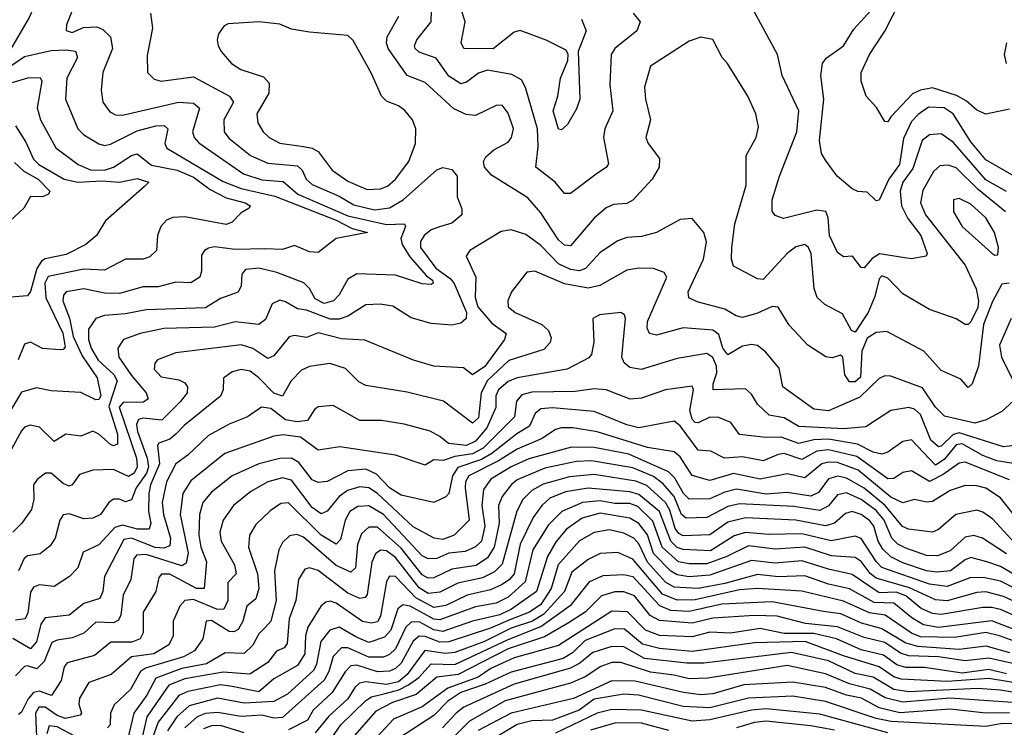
# Model space of a CAD drawing. Extents: x 1308313 to 1441400, y 959662 to 1036319.
# Tile 521 of 656: x 1393859 to 1397177, y 990337 to 992723. Entities that reach past the tile are written whole.
import ezdxf

# ---------------------------------------------------------------- set-up
doc = ezdxf.new("R2010")
doc.units = 0

msp = doc.modelspace()

# ---------------------------------------------------------------- linework, layer by layer
at = {"layer": '0CON10XD'}
for points in [[(1393855, 992960), (1393886, 992945), (1393905, 992865.8), (1393925.4, 992825), (1393924.6, 992805), (1393890.4, 992729.6), (1393828.1, 992621.9)], [(1394056.2, 992803.8), (1394016, 992705), (1394015, 992686.7), (1394035, 992679.3), (1394073.8, 992696.2), (1394118.5, 992698.5), (1394139.2, 992689.1), (1394164.6, 992664.6), (1394171.8, 992625), (1394138.4, 992545), (1394133.1, 992485), (1394138.8, 992445), (1394162.2, 992412.2), (1394181.9, 992401.9), (1394205, 992400.4), (1394394.3, 992444.3), (1394445, 992441.4), (1394464.2, 992424.2), (1394441.6, 992345), (1394446.5, 992325), (1394463, 992307), (1394612.8, 992202.8), (1394675, 992183.3), (1394747, 992177), (1394795.7, 992135), (1394965, 992061.8), (1395095, 992032.5), (1395155.8, 992035), (1395158.7, 992025), (1395143.7, 991985), (1395147.4, 991965), (1395173.5, 991923.5), (1395229.6, 991859.6), (1395249.5, 991845), (1395251.8, 991835), (1395245, 991830.3), (1395215, 991831.9), (1395125, 991861.6), (1394995, 991866.1), (1394965, 991847.9), (1394935.3, 991795), (1394916.7, 991775), (1394885, 991765.9), (1394855, 991781.2), (1394835, 991816.5), (1394816.1, 991836.1), (1394725, 991870), (1394665, 991884.7), (1394620, 991880), (1394607.3, 991865), (1394604.7, 991825), (1394595, 991803.6), (1394535, 991782.4), (1394485, 991751.5), (1394285, 991744.8), (1394215, 991730.7), (1394144.8, 991725.2), (1394115.2, 991714.8), (1394090.4, 991679.6), (1394090.2, 991645), (1394099.4, 991615), (1394123.5, 991575), (1394176.5, 991526.5), (1394187.7, 991505), (1394158.9, 991418.9), (1394188, 991325), (1394188.5, 991291.5), (1394175, 991286), (1394165, 991290.6), (1394125, 991325.7), (1394105, 991335.2), (1394065, 991318.7), (1394014.7, 991325.3), (1393975, 991300.4), (1393925, 991349.3), (1393894, 991356), (1393875, 991349.5), (1393865, 991337.1), (1393830.9, 991275)], [(1395926.9, 992745), (1395949.5, 992715), (1395938.5, 992685), (1395864.6, 992625), (1395852, 992605), (1395847.3, 992502.7), (1395857.6, 992415), (1395831.1, 992355), (1395826.3, 992325), (1395843.1, 992236.9), (1395835.8, 992224.2), (1395805.7, 992205), (1395715, 992136.5), (1395695, 992136.7), (1395663.1, 992175), (1395598.8, 992225), (1395605.9, 992295), (1395603.8, 992355), (1395564, 992494), (1395549.8, 992519.8), (1395517.5, 992537.5), (1395435, 992552.3), (1395405, 992542.1), (1395365, 992511.6), (1395345, 992506.7), (1395305, 992532.4), (1395262.8, 992592.8), (1395205, 992613.1), (1395192, 992625), (1395189.3, 992635), (1395196.8, 992655), (1395245.3, 992715), (1395248.3, 992795)], [(1397185, 992143.6), (1397115, 992183.1), (1397005, 992309.8), (1396965, 992338.4), (1396925, 992334.2), (1396900.7, 992315), (1396868.5, 992221.5), (1396834.8, 992175.2), (1396826.6, 992145), (1396830.8, 992095), (1396852.2, 992052.2), (1396895.7, 991995), (1396917.3, 991935), (1396913.8, 991925), (1396863.7, 991916.3), (1396757, 991933), (1396731.9, 991918.1), (1396705, 991886.4), (1396695, 991887.8), (1396665.4, 991925.4), (1396635, 991923.5), (1396615, 991937.5), (1396587.8, 991995), (1396583.8, 992055), (1396575.9, 992075.9), (1396545, 992080.2), (1396432.7, 992052.7), (1396405, 992062.9), (1396395, 992076.7), (1396395.3, 992115), (1396419.7, 992195), (1396477.6, 992345), (1396484.7, 992415), (1396428.9, 992535), (1396413.3, 992605), (1396321.2, 992775)], [(1397195, 992420.8), (1397115, 992404.4), (1397085, 992417.5), (1397048.6, 992448.6), (1397016.6, 992466.6), (1396935, 992492.6), (1396894.5, 992485.5), (1396867.6, 992472.4), (1396795.3, 992394.7), (1396785, 992378.8), (1396775, 992380), (1396746.1, 992426.1), (1396711.9, 992465), (1396695.4, 992515.4), (1396695.4, 992545), (1396723.2, 992605), (1396775, 992683.9), (1396826.7, 992785)], [(1394299.6, 992745), (1394305.8, 992694.2), (1394288, 992602)], [(1395752.3, 992725), (1395767.5, 992685), (1395741.1, 992615), (1395746.2, 992455), (1395735, 992422), (1395705, 992368.8), (1395685, 992351.2), (1395675, 992354), (1395656.2, 992415), (1395672.9, 992465), (1395681.9, 992525), (1395706.5, 992585), (1395707.5, 992605), (1395700.4, 992620.4), (1395633.3, 992653.3), (1395545, 992686.4), (1395525, 992680.5), (1395455, 992624), (1395355.6, 992625.6), (1395346.9, 992645), (1395359.7, 992715), (1395344.2, 992765)], [(1397276.6, 992156.6), (1397115, 992249.8), (1397065, 992310.4), (1397005.5, 992405), (1396975, 992425.5), (1396921.8, 992428.2), (1396886.6, 992403.4), (1396865, 992379), (1396837.7, 992322.3), (1396823.8, 992235), (1396787.9, 992185), (1396755, 992114), (1396745, 992112.5), (1396715, 992141.4), (1396683.4, 992143.4), (1396665, 992152), (1396614.2, 992195), (1396575, 992248.6), (1396561.4, 992271.4), (1396554, 992315), (1396569.3, 992455), (1396558.4, 992535), (1396564.7, 992575), (1396576.8, 992593.2), (1396635, 992634.6), (1396669.8, 992690.2), (1396726.9, 992753.1)], [(1395030.4, 992150.4), (1395075, 992152.7), (1395098, 992162), (1395125, 992184.7), (1395170.3, 992245), (1395192.7, 992305), (1395193.8, 992355), (1395182.9, 992385), (1395156.6, 992416.6), (1395135, 992432.7), (1395095, 992448.5), (1395078.5, 992465), (1395045, 992541.5), (1394982.2, 992652.2), (1394965, 992669.4), (1394835, 992680.4), (1394775, 992691.2), (1394735, 992708), (1394664.6, 992715.4), (1394561.1, 992708.9), (1394547.9, 992702.1), (1394528.8, 992675), (1394523.8, 992655), (1394527.5, 992635), (1394537.5, 992615), (1394572.9, 992575), (1394604.2, 992555), (1394680.2, 992530.2), (1394699.1, 992509.1), (1394698.9, 992475), (1394657.6, 992405), (1394661.1, 992375), (1394678.8, 992345), (1394700, 992325), (1394735, 992306.2), (1394815.2, 992294.8), (1394845, 992289.8), (1394865, 992278.8), (1394912, 992215), (1394965, 992178.5), (1395030.4, 992150.4)], [(1397181.2, 992075), (1397089.7, 992149.7), (1397015, 992223), (1396987.7, 992232.3), (1396960.2, 992229.8), (1396938.8, 992211.2), (1396902.8, 992147.2), (1396894.8, 992105), (1396911.9, 992065), (1397045.3, 991895.3), (1397082.7, 991815), (1397090.5, 991775), (1397087.8, 991752.2), (1397065, 991704.1), (1397055, 991695.4), (1397045, 991695.5), (1397015, 991714.6), (1396925, 991745.4), (1396835, 991798.7), (1396785, 991851.8), (1396765, 991859.7), (1396755, 991848.5), (1396740.7, 991789.3), (1396718.9, 991735), (1396675, 991669.1), (1396661.9, 991675), (1396631.5, 991731.5), (1396572.4, 991762.4), (1396546.3, 991786.3), (1396536.3, 991816.4), (1396526.8, 991935), (1396517.5, 991955), (1396505, 991964.4), (1396475, 991957.1), (1396445, 991934), (1396365, 991847.3), (1396345, 991849.5), (1396265, 991892), (1396257.9, 991915), (1396258.4, 991955), (1396269.6, 992035), (1396307.5, 992165), (1396307.7, 992265), (1396341.5, 992325), (1396348.6, 992361.4), (1396339.6, 992405), (1396312.7, 992465), (1396244.8, 992574.8), (1396226, 992595), (1396195, 992655.8), (1396155, 992664.2), (1396115, 992650.5), (1395985, 992565.6), (1395964.7, 992495), (1395967.5, 992455), (1395985.3, 992385), (1395969.4, 992325), (1395976.9, 992305), (1396015.5, 992255), (1396014.5, 992225), (1395990.4, 992185), (1395925, 992113.8), (1395905, 992102.8), (1395860.1, 992099.9), (1395835, 992088.9), (1395795, 992053.2), (1395715, 991960.7), (1395695, 991962.5), (1395675, 991980.8), (1395615, 992071.1), (1395571.9, 992121.9), (1395448.4, 992198.4), (1395425.5, 992225), (1395422.5, 992245), (1395429.5, 992260.5), (1395456.5, 992283.5), (1395505, 992309.4), (1395516.4, 992325), (1395523.1, 992355), (1395505, 992408), (1395485, 992434.2), (1395465, 992433.1), (1395395, 992399.6), (1395363.2, 992403.2), (1395321.7, 992421.7), (1395225, 992510.9), (1395164.8, 992534.8), (1395100.4, 992625), (1395094.8, 992645), (1395097.4, 992665), (1395136.4, 992735)], [(1397184.5, 992645), (1397176.5, 992605), (1397183.5, 992575)], [(1393825, 992565.3), (1393875, 992598.3), (1393965, 992618.4), (1394015, 992621.6), (1394046.9, 992616.9), (1394053.5, 992595), (1394018.1, 992525), (1394013.2, 992455), (1394055.2, 992355.2), (1394075, 992334.7), (1394125, 992304.2), (1394145, 992298.6), (1394165, 992302.5), (1394255, 992348.4), (1394318, 992365), (1394346.1, 992366.1), (1394358, 992355), (1394347.6, 992305), (1394355, 992289.6), (1394545, 992177.4), (1394605, 992153.4), (1394718.2, 992128.2), (1394925, 992046.4), (1394978.8, 992018.8), (1395030.8, 992005), (1394925, 991985.5), (1394865, 991937.5), (1394835, 991940), (1394785, 991960.9), (1394745, 991947.5), (1394685, 991950.6), (1394585, 991947.4), (1394515, 991957.2), (1394495, 991952.8), (1394481.1, 991945), (1394471.1, 991928.9), (1394471.8, 991875), (1394466.1, 991855), (1394435, 991835.3), (1394385, 991837.4), (1394325, 991822.2), (1394275, 991821.6), (1394195, 991799.1), (1394145, 991801.2), (1394075, 991815.9), (1394015.2, 991804.8), (1394006.2, 991793.8), (1394004.4, 991775), (1394026.9, 991716.9), (1394039.4, 991655), (1394069.8, 991589.8), (1394119.8, 991515), (1394132.6, 991455), (1394125, 991442.5), (1394115, 991441.5), (1394065, 991466.4), (1393965, 991471.8), (1393915, 991481.1), (1393865, 991466.5), (1393803.8, 991366.2)], [(1394288, 992602), (1394289.5, 992545), (1394311.9, 992521.9), (1394335.4, 992515.4), (1394445, 992529.5), (1394565.3, 992465), (1394579.5, 992445), (1394546.2, 992385), (1394547.5, 992345), (1394563.4, 992323.4), (1394636.6, 992265), (1394695, 992238.6), (1394795, 992230.2), (1394810.7, 992215), (1394824.8, 992185), (1394845, 992167.6), (1394935, 992127.7), (1394985, 992098.6), (1395055, 992081.9), (1395105, 992088.7), (1395150.8, 992115), (1395265, 992216.8), (1395285, 992224.6), (1395315, 992217.5), (1395333.5, 992195), (1395333.4, 992125), (1395348.9, 992085), (1395349.2, 992065), (1395315, 992036.8), (1395274.2, 992024.2), (1395245, 992013.8), (1395221.4, 991995), (1395209.1, 991975), (1395210, 991955), (1395260.9, 991885), (1395309.9, 991849.9), (1395323, 991833), (1395364.6, 991735), (1395363.1, 991715), (1395345, 991699.2), (1395315, 991692.9), (1395245, 991698.1), (1395177.7, 991717.7), (1395116.5, 991756.5), (1395073.1, 991763.1), (1395025, 991761.3), (1394965, 991723.5), (1394935, 991713.5), (1394905, 991712.8), (1394825, 991743.3), (1394795, 991748.3), (1394755, 991771.9), (1394735, 991776.9), (1394710, 991765), (1394687.5, 991712.5), (1394665, 991694.7), (1394585, 991703.8), (1394515, 991685.8), (1394345, 991682), (1394264.7, 991664.7), (1394208.9, 991645), (1394190, 991615), (1394193, 991585), (1394235, 991522.7), (1394285.2, 991465), (1394291.8, 991445), (1394276.3, 991433.7), (1394207.6, 991432.4), (1394194.1, 991415.9), (1394252.3, 991245), (1394255.1, 991215), (1394245, 991193.5), (1394225, 991182.3), (1394175, 991206), (1394105.6, 991204.4), (1394060.2, 991189.8), (1394035.7, 991154.3), (1394025, 991150), (1394005, 991158.8), (1393965, 991193.9), (1393946, 991194), (1393917.5, 991172.5), (1393905.4, 991155), (1393906.7, 991105), (1393898.1, 991071.9), (1393866.1, 991025), (1393835, 990995.4)], [(1393765, 992490.8), (1393886.5, 992526.5), (1393927.9, 992527.9), (1393933.4, 992515), (1393918, 992425), (1393928.6, 992385), (1393980.2, 992290.2), (1394056.2, 992235), (1394097, 992217), (1394145, 992215.4), (1394175.3, 992225), (1394235, 992265.2), (1394255, 992270.9), (1394302.7, 992232.7), (1394389.1, 992215), (1394445, 992192), (1394500.5, 992150.5), (1394555, 992122), (1394618.6, 992105), (1394636, 992095), (1394632.5, 992087.5), (1394605, 992071.9), (1394575, 992040.5), (1394555, 992032.1), (1394415, 992058.1), (1394374.4, 992055.6), (1394353.5, 992046.5), (1394334.5, 992025), (1394323.6, 991995), (1394320, 991945), (1394297.1, 991922.9), (1394275, 991915.3), (1394215, 991915.2), (1394145, 991878.3), (1394075, 991881.7), (1393955, 991856.9), (1393943.9, 991835), (1393946.6, 991785), (1394003.7, 991666.3), (1394011.5, 991618.5), (1394005, 991610.4), (1393995, 991610), (1393935, 991614.6), (1393895, 991635.4), (1393875, 991628.9), (1393853.8, 991576.2)], [(1393844.6, 992364.6), (1393879.5, 992309.5), (1393905, 992252), (1393923.6, 992235), (1394008.8, 992185), (1394055, 992175.1), (1394135, 992179.6), (1394194.6, 992175.4), (1394255, 992187), (1394293.8, 992175), (1394279.5, 992160.5), (1394147.8, 992045), (1394117.5, 991995), (1394081.1, 991965), (1394015, 991930.6), (1393945, 991916.1), (1393931.8, 991908.2), (1393916, 991884), (1393895, 991806), (1393885, 991791.9), (1393785, 991784.3)], [(1393840.7, 992240.7), (1393872.1, 992212.1), (1393921.1, 992185), (1393960, 992145), (1393955.4, 992134.6), (1393935, 992125.8), (1393895, 992127.1), (1393872.5, 992087.5), (1393825, 992042.9)], [(1397145, 991928.8), (1397155, 991930), (1397158.2, 991955), (1397144.6, 992005), (1397115.3, 992055), (1397065, 992100.3), (1397025, 992120.4), (1397005.8, 992115), (1397006.2, 992075), (1397035.8, 992025.8), (1397135, 991936), (1397145, 991928.8)], [(1397194.1, 991834.1), (1397168.9, 991831.1), (1397137.1, 991772.9), (1397107.6, 991695), (1397090.3, 991555), (1397069.4, 991495), (1397055, 991482.5), (1397030.8, 991510.8), (1396965, 991540), (1396906.5, 991605), (1396781.8, 991671.8), (1396745, 991668.1), (1396715, 991649.4), (1396696.9, 991605), (1396692.9, 991517.1), (1396675, 991502.1), (1396655, 991501.5), (1396640.3, 991525), (1396633.3, 991585), (1396625, 991591.2), (1396596.9, 991583.1), (1396576.3, 991586.3), (1396515, 991625.4), (1396452.6, 991692.6), (1396415, 991753.5), (1396395, 991755.9), (1396345, 991732.8), (1396295, 991718.4), (1396273.9, 991723.9), (1396235, 991747.3), (1396141.9, 991771.9), (1396114.3, 991785), (1396111.3, 991805), (1396163.5, 991915), (1396173.5, 991973.5), (1396164.4, 992005), (1396125, 992052.5), (1396085, 992049.5), (1396005.2, 992004.8), (1395955, 991991.8), (1395905, 991988.1), (1395875, 991977.1), (1395815, 991938.1), (1395766.2, 991883.8), (1395745, 991876.5), (1395715, 991880.4), (1395675, 991900.1), (1395615, 991961.1), (1395565, 991998.6), (1395515.5, 992014.5), (1395481.6, 992008.4), (1395375.7, 991945), (1395363.1, 991925), (1395396.1, 991855), (1395394.2, 991785.8), (1395402.9, 991755), (1395449.6, 991699.6), (1395497.8, 991665), (1395492.4, 991645), (1395426.6, 991553.4), (1395385, 991525.9), (1395355, 991549.1), (1395255, 991554.7), (1395186, 991575), (1395021.8, 991641.8), (1394942.9, 991647.1), (1394865, 991667), (1394825, 991651.4), (1394785, 991657.6), (1394766.4, 991653.6), (1394715, 991589.6), (1394695, 991580.3), (1394645, 991614.4), (1394605, 991626.8), (1394385, 991600), (1394323.7, 991576.4), (1394314.5, 991565), (1394312.3, 991545), (1394335, 991518.8), (1394395, 991508.3), (1394415, 991498.9), (1394424.1, 991485), (1394422.6, 991465), (1394401.1, 991435), (1394337.7, 991372.3), (1394275, 991379.5), (1394258.8, 991375), (1394252.5, 991357.5), (1394256.1, 991333.9), (1394288.6, 991245), (1394292.9, 991215), (1394285.6, 991194.4), (1394251.8, 991145), (1394236, 991104), (1394215, 991097.8), (1394195, 991106.8), (1394175, 991106.4), (1394159.4, 991095), (1394131.5, 991055), (1394105, 991042.4), (1394075, 991039.7), (1394025, 991056.9), (1394005, 991053.5), (1393994.4, 991035.6), (1393978.4, 990975), (1393961, 990949), (1393928.1, 990921.9), (1393885, 990914.8), (1393873.5, 990906.5), (1393855.1, 990864.9)], [(1397220.5, 991449.5), (1397168.6, 991401.4), (1397116.7, 991373.3), (1397077.5, 991362.5), (1396975.8, 991385.8), (1396945, 991416.9), (1396902, 991482), (1396795, 991520.7), (1396775, 991521.8), (1396755, 991512.9), (1396689.9, 991450.1), (1396585, 991404), (1396535, 991410), (1396431.2, 991485), (1396418.1, 991548.1), (1396372.6, 991602.6), (1396345, 991623.8), (1396325, 991627.8), (1396295, 991622.4), (1396245, 991592.7), (1396228.9, 991615), (1396215, 991661.8), (1396195, 991675.8), (1396095, 991683.6), (1396005, 991659.7), (1395981.5, 991665), (1395973.1, 991683.1), (1395975.2, 991705), (1396039.6, 991855), (1396030.7, 991870.7), (1395995, 991884), (1395945, 991884.7), (1395905, 991877.9), (1395813.7, 991826.3), (1395775, 991818), (1395695, 991831.9), (1395595, 991874.6), (1395568.3, 991871.7), (1395515.8, 991805), (1395503.8, 991775), (1395505.4, 991755), (1395528.9, 991735), (1395619.1, 991695), (1395641.2, 991675), (1395649.8, 991650.2), (1395646.1, 991633.9), (1395625, 991611.2), (1395506.8, 991573.2), (1395435, 991506.3), (1395413.9, 991465), (1395405, 991380), (1395385, 991362.7), (1395287, 991437), (1395165, 991467.1), (1395025, 991490), (1395001.9, 991501.9), (1394956.4, 991546.4), (1394903.5, 991563.5), (1394835, 991553.5), (1394808.8, 991541.2), (1394773.3, 991505), (1394745, 991454), (1394715, 991464.1), (1394665, 991515.6), (1394635, 991537.7), (1394605, 991543.4), (1394574.4, 991535), (1394545.3, 991514.7), (1394544, 991475), (1394536, 991454), (1394412.6, 991355), (1394385.1, 991324.9)], [(1397221.4, 991288.6), (1397175, 991283.1), (1397025, 991329.6), (1397005, 991324.7), (1396965, 991284.9), (1396955, 991282.8), (1396929.6, 991305), (1396895, 991392.1), (1396875, 991410.2), (1396855, 991415.2), (1396795.2, 991404.8), (1396710.3, 991349.7), (1396637, 991343), (1396485, 991351.2), (1396435, 991380.2), (1396385, 991389.7), (1396346, 991426), (1396325, 991460), (1396305, 991477.9), (1396195.6, 991475), (1396195.5, 991495), (1396207.9, 991532.1), (1396207.1, 991555), (1396195, 991583.7), (1396175, 991597.1), (1396075, 991580), (1395953.4, 991543.4), (1395915, 991550), (1395895.8, 991565.8), (1395887.8, 991585), (1395900.7, 991715), (1395897.5, 991727.5), (1395885, 991735.4), (1395812.6, 991727.4), (1395790, 991715), (1395793.4, 991635), (1395786, 991594), (1395777.4, 991582.6), (1395704.2, 991545), (1395535.7, 991515.7), (1395505, 991502.6), (1395472.5, 991475), (1395463, 991455), (1395463.9, 991415), (1395433.6, 991346.4), (1395395, 991301.5), (1395365, 991287.3), (1395303.5, 991293.5), (1395275, 991318), (1395241.9, 991335), (1395155, 991358.8), (1395078, 991372), (1395005, 991371.1), (1394915, 991421.8), (1394865, 991417.9), (1394852, 991408), (1394828.4, 991371.6), (1394793.4, 991366.6), (1394755, 991373.6), (1394705, 991411.9), (1394673.2, 991416.8), (1394626.7, 991383.3), (1394565, 991358.8), (1394495, 991321), (1394424.9, 991255.1), (1394384.4, 991225.6), (1394353.1, 991165), (1394339.4, 991095), (1394343, 991055), (1394367, 990975), (1394365, 990948.5), (1394345, 990941.2), (1394315, 990943.5), (1394235, 990974.5), (1394209.5, 990970.5), (1394144.8, 990845.2), (1394139.2, 990795), (1394128.7, 990771.3), (1394075, 990754), (1394025, 990714.8), (1393945, 990706.2), (1393929.5, 990685), (1393914.9, 990625.1), (1393895, 990602), (1393835, 990636.1)], [(1397200.6, 991715), (1397161.5, 991625), (1397168, 991585), (1397217.3, 991485)], [(1397215, 991225.9), (1397152.3, 991235), (1397105, 991253), (1397035, 991292.5), (1397015, 991289.3), (1396975, 991240.3), (1396945, 991220.7), (1396865, 991305.8), (1396835, 991300.8), (1396785, 991264.7), (1396765, 991258), (1396735, 991265.2), (1396682.1, 991292.1), (1396585, 991308.8), (1396535, 991306.8), (1396485, 991293.7), (1396425, 991315.8), (1396374, 991314), (1396285, 991324.7), (1396255.2, 991365.2), (1396215, 991381.7), (1396185, 991382.6), (1396145, 991363.8), (1396135, 991365.2), (1396125, 991375.9), (1396117, 991405), (1396130.3, 991475), (1396125, 991486.8), (1396035, 991474.7), (1395955, 991447.1), (1395916.6, 991443.4), (1395835, 991474.8), (1395795, 991478.7), (1395731.2, 991468.8), (1395585, 991466.6), (1395551.5, 991458.5), (1395533.3, 991436.7), (1395525.9, 991384.1), (1395421.3, 991278.7), (1395385, 991259.4), (1395325, 991250), (1395286.2, 991236.2), (1395255, 991238.5), (1395225, 991220.8), (1395125, 991254.1), (1394937.6, 991282.4), (1394865, 991271.8), (1394805.4, 991315), (1394747.1, 991322.9), (1394715, 991318.9), (1394550.1, 991259.9), (1394435, 991168.6), (1394408.9, 991125), (1394399, 991055), (1394426, 990925), (1394420, 990890), (1394405, 990882), (1394285, 990919.4), (1394252.2, 990917.8), (1394243.4, 990905), (1394233.5, 990835), (1394207.3, 990782.7), (1394199.4, 990715), (1394191.2, 990698.8), (1394175, 990689.8), (1394115, 990692), (1394075, 990654.8), (1394035, 990638.8), (1393985, 990631), (1393967.5, 990622.5), (1393941, 990559), (1393916, 990534), (1393885, 990544.5), (1393875, 990542.4), (1393845, 990510.8)], [(1397195, 991171.4), (1397045, 991231.2), (1397025, 991227.9), (1396970.8, 991189.2), (1396925, 991166.3), (1396865, 991202.1), (1396835, 991195.8), (1396805, 991175.7), (1396785, 991174.8), (1396680.1, 991250.1), (1396585, 991272.8), (1396545, 991268.1), (1396495, 991240.1), (1396435, 991260), (1396415, 991257.3), (1396365, 991235.5), (1396295, 991249), (1396234.2, 991245), (1396188.2, 991268.2), (1396145, 991271.7), (1396085, 991353.7), (1396065, 991369.4), (1395945, 991347.1), (1395905, 991357), (1395795, 991401.6), (1395655, 991414.5), (1395615, 991411), (1395596.2, 991395), (1395577.1, 991352.9), (1395533.9, 991326.1), (1395450.3, 991259.7), (1395415, 991239.5), (1395335, 991212.9), (1395317, 991185), (1395304.7, 991125), (1395295, 991113.6), (1395255, 991094.8), (1395145, 991119.3), (1395105, 991144.5), (1395060.8, 991190.8), (1395025, 991207.1), (1394965, 991202), (1394895, 991165.7), (1394865, 991162.3), (1394845, 991171.7), (1394799.7, 991229.7), (1394775, 991244), (1394735, 991242.8), (1394665, 991225.2), (1394575, 991185.2), (1394505, 991129.5), (1394475.5, 991094.5), (1394465.2, 991055), (1394462.1, 990985), (1394469.3, 990945), (1394488, 990895), (1394480.9, 990805), (1394454.1, 990805), (1394365, 990853.1), (1394336.5, 990853.5), (1394328.1, 990841.9), (1394317.2, 990795), (1394275.2, 990725), (1394274.4, 990655.6), (1394264.7, 990635), (1394236.3, 990623.7), (1394166.2, 990623.8), (1394111.3, 990578.7), (1394019.2, 990555), (1394008.6, 990541.4), (1393998.9, 990495), (1393965.8, 990444.2), (1393925, 990459.2), (1393905.4, 990454.6), (1393886.7, 990433.3), (1393865, 990387.7), (1393855, 990380.5)], [(1394385.1, 991324.9), (1394365, 991308.1), (1394327.5, 991295), (1394322.8, 991287.2), (1394330, 991225), (1394299.5, 991155), (1394293.4, 991125), (1394292.3, 991065), (1394300.8, 991025), (1394295, 991005.4), (1394255.8, 991005), (1394205, 991018.6), (1394179.8, 991010.2), (1394125, 990952.7), (1394072.1, 990927.9), (1394054.6, 990875), (1394026.7, 990845), (1393975, 990812.1), (1393925, 990817.3), (1393905, 990810), (1393895, 990793.1), (1393886.6, 990723.4), (1393876.8, 990703.2), (1393845, 990698.6)], [(1397235, 991021.2), (1397165, 991111), (1397115, 991143.1), (1397085, 991151.3), (1397045, 991152.3), (1396994.5, 991135), (1396935, 991098.3), (1396915, 991096.1), (1396875, 991104.8), (1396835, 991093.6), (1396795, 991113.2), (1396685, 991203.5), (1396615, 991230.1), (1396585, 991231.2), (1396562.5, 991225), (1396505, 991177.9), (1396445, 991191.3), (1396355, 991173.8), (1396265, 991193), (1396185, 991169), (1396125, 991186.1), (1396085, 991248.7), (1396065, 991265.8), (1395975, 991281), (1395805, 991333.2), (1395723.4, 991346.6), (1395685, 991346.9), (1395665, 991341.4), (1395619.4, 991310.6), (1395535, 991274.4), (1395472.1, 991235), (1395372.2, 991185), (1395361.6, 991165), (1395359.6, 991145), (1395373.3, 991035), (1395323.4, 990985), (1395285, 990970), (1395256.2, 990975), (1395185, 991013.2), (1395065, 991124.9), (1395035, 991144.9), (1395005, 991147.3), (1394963.5, 991135), (1394935, 991114.8), (1394894.5, 991065.5), (1394875, 991057.3), (1394845, 991078.3), (1394775, 991170), (1394745, 991178), (1394695.4, 991164.6), (1394638, 991132), (1394578.9, 991085), (1394544.8, 991035), (1394533.5, 990995), (1394537.2, 990965), (1394582.7, 990885), (1394588.8, 990855), (1394560.5, 990825), (1394560.6, 990765), (1394547.1, 990735), (1394525, 990734.2), (1394445, 990767.7), (1394415, 990764.7), (1394397.9, 990745), (1394375.9, 990695), (1394375.8, 990645), (1394361.2, 990615), (1394310.9, 990585), (1394235.1, 990574.9), (1394167.1, 990515), (1394092, 990488), (1394060.8, 990435), (1394057.9, 990415), (1394067.3, 990385), (1394062.4, 990377.6), (1394013.4, 990366.5), (1393985, 990376.6), (1393945, 990405.3), (1393923.7, 990405), (1393912.4, 990385), (1393915.1, 990304.9)], [(1397225, 990944.3), (1397138.7, 991038.7), (1397105, 991063), (1397085, 991069), (1397014.5, 991055), (1396955.7, 991004.3), (1396935, 990994.8), (1396854.4, 991005), (1396834.3, 991014.3), (1396775.3, 991085.3), (1396705, 991143.5), (1396645, 991177.1), (1396615.8, 991184.2), (1396585, 991175.2), (1396551.4, 991128.6), (1396525, 991116.8), (1396445, 991129.2), (1396375, 991123.4), (1396275, 991139.5), (1396235, 991130.4), (1396185, 991107.7), (1396115, 991106), (1396095.6, 991125), (1396067.3, 991177.3), (1396045, 991198.7), (1395911.7, 991258.3), (1395795, 991280.5), (1395718, 991282), (1395575, 991242.4), (1395515, 991215.1), (1395446.5, 991173.5), (1395421.4, 991138.6), (1395416.4, 991085), (1395426.9, 991015), (1395415, 990964.3), (1395395, 990945.6), (1395360.6, 990929.4), (1395305, 990924.6), (1395265, 990906.6), (1395235, 990904.8), (1395215, 990915.2), (1395085.1, 991055.1), (1395035, 991083.5), (1394998.5, 991081.5), (1394971.6, 991065), (1394955.9, 991035), (1394939.4, 990970.6), (1394925, 990954.8), (1394875, 990985.2), (1394765, 991093.7), (1394738.5, 991091.5), (1394702.7, 991067.3), (1394655, 991021.2), (1394633.1, 990985), (1394630.2, 990945), (1394660, 990855), (1394665.2, 990805), (1394655, 990770), (1394624.8, 990745.2), (1394611.1, 990695), (1394595, 990666.8), (1394580.8, 990659.2), (1394565, 990660.2), (1394505, 990697.7), (1394486.7, 990695), (1394476.5, 990635), (1394447.5, 990595), (1394410.7, 990575), (1394283.1, 990536.9), (1394266, 990525), (1394232.6, 990465), (1394176.8, 990413.2), (1394164.7, 990385.3), (1394163.5, 990345), (1394154.4, 990335.6)], [(1397045, 990977.8), (1396995, 990932), (1396952, 990915), (1396915, 990916.1), (1396845, 990940.9), (1396818.4, 990955), (1396798.1, 990975), (1396772.9, 991035), (1396745, 991068.5), (1396695, 991105.6), (1396645, 991127.9), (1396615, 991120.4), (1396585, 991084), (1396555, 991068.4), (1396468.1, 991081.9), (1396285, 991090.2), (1396245, 991081), (1396175, 991044.8), (1396105, 991041.8), (1396088.9, 991055), (1396065, 991115.7), (1396027.7, 991157.7), (1395995, 991182.8), (1395925, 991212), (1395785.8, 991235.8), (1395735, 991233.5), (1395629.2, 991210.8), (1395535, 991171.5), (1395514.8, 991155), (1395484.9, 991115.1), (1395473, 991085), (1395474.4, 991025), (1395457.4, 990945), (1395435, 990908.3), (1395396.9, 990883.1), (1395315, 990870.3), (1395255, 990841.4), (1395235, 990839.5), (1395215, 990851.4), (1395145, 990940.6), (1395065, 991012.4), (1395035, 991012.4), (1395010.2, 990989.8), (1394997.1, 990952.9), (1394990.2, 990875), (1394975, 990860.5), (1394925, 990882.2), (1394815, 990977.9), (1394793.2, 990986.8), (1394767.6, 990982.4), (1394745, 990960), (1394732.6, 990935), (1394717.6, 990865), (1394723, 990765), (1394705.2, 990695), (1394686.9, 990675), (1394665, 990651.8), (1394645, 990613.7), (1394615, 990585.8), (1394551.7, 990588.3), (1394488.4, 990551.6), (1394405, 990535.3), (1394317.2, 990502.8), (1394286.8, 990445), (1394243.6, 990385), (1394221.5, 990295)], [(1397235, 990837.7), (1397165, 990878.9), (1397118.8, 990895), (1397065, 990909.7), (1397045, 990902.3), (1396995.7, 990864.3), (1396949.5, 990860.5), (1396915, 990864.7), (1396835, 990891.6), (1396795, 990911.8), (1396767.6, 990937.6), (1396752.4, 990965), (1396737.2, 991015), (1396723.6, 991033.6), (1396695, 991054.5), (1396665, 991064.5), (1396641.8, 991058.2), (1396605, 991024.8), (1396575, 991016.4), (1396474.6, 991035.4), (1396305, 991042.8), (1396245, 991028.8), (1396185, 990986.4), (1396095, 990983), (1396080.6, 990990.6), (1396067.9, 991007.9), (1396049.6, 991069.6), (1396035.8, 991095), (1395972.5, 991152.5), (1395935, 991167.1), (1395795, 991189.5), (1395711.7, 991181.7), (1395622.7, 991157.3), (1395584.9, 991135.1), (1395554.7, 991105.3), (1395534.1, 991065.9), (1395485, 990887.5), (1395458.5, 990861.5), (1395418.4, 990841.6), (1395335, 990823), (1395275, 990792.2), (1395235, 990788.3), (1395205, 990807.9), (1395125, 990910.1), (1395095, 990932), (1395075, 990934.8), (1395058, 990922), (1395045.6, 990894.4), (1395030.4, 990785), (1395023.5, 990775), (1395005, 990771.1), (1394965, 990789.5), (1394865, 990865.6), (1394835, 990875.3), (1394820.1, 990869.9), (1394798.1, 990835), (1394789, 990765), (1394766.7, 990703.3), (1394760.5, 990619.5), (1394750, 990605), (1394724, 990594), (1394694.9, 990555.1), (1394634, 990516), (1394545, 990522.6), (1394415, 990500.6), (1394361.1, 990478.9), (1394287.4, 990372.6), (1394263, 990265)], [(1397248.3, 990788.3), (1397165, 990829.9), (1397111.5, 990841.5), (1397065, 990842.4), (1396985, 990811.4), (1396925, 990820.1), (1396765, 990875.9), (1396745, 990895.6), (1396695, 990974.2), (1396675, 990981.1), (1396594.3, 990965.7), (1396495, 990989.8), (1396383.4, 990986.6), (1396305, 990993.8), (1396267, 990983.1), (1396187.5, 990932.5), (1396095, 990936.2), (1396075, 990943.8), (1396053.6, 990965), (1396014.6, 991064.7), (1395945, 991121.8), (1395915, 991130.6), (1395775, 991143.8), (1395698.7, 991131.3), (1395645, 991109.5), (1395618, 991085), (1395588.8, 991045), (1395545.4, 990955), (1395525.3, 990854.7), (1395510, 990835), (1395485, 990818.8), (1395445, 990800.6), (1395367, 990783), (1395295, 990748.2), (1395255, 990741.5), (1395193.9, 990773.9), (1395125, 990845.7), (1395105, 990846.7), (1395095, 990829.2), (1395075, 990711.4), (1395065, 990693.1), (1395045, 990688.3), (1395013.9, 990693.9), (1394925, 990755.2), (1394905, 990762.1), (1394890.6, 990759.4), (1394875, 990746.4), (1394829.5, 990675), (1394822, 990645), (1394819.3, 990585), (1394795, 990545.6), (1394715, 990500.2), (1394665, 990456.4), (1394574.9, 990474.9), (1394535, 990480), (1394425, 990458.2), (1394395.1, 990444.9), (1394325.2, 990354.8), (1394307.8, 990305)], [(1397245, 990745.8), (1397175, 990777.8), (1397115, 990793.6), (1397085, 990791.4), (1396985, 990763.1), (1396945, 990767.4), (1396857.4, 990807.4), (1396745, 990840), (1396725, 990855.5), (1396695, 990896.3), (1396675, 990909.5), (1396595, 990915.1), (1396505, 990944.9), (1396405, 990937.7), (1396315, 990949.1), (1396242.5, 990912.5), (1396175, 990888.5), (1396115, 990888.3), (1396078.8, 990895), (1396024.2, 990944.2), (1395992.5, 991032.5), (1395941.7, 991081.7), (1395915, 991091.8), (1395865, 991091.8), (1395815, 991100.8), (1395755.3, 991094.7), (1395685.8, 991064.2), (1395640.5, 991019.5), (1395588.2, 990935), (1395562.8, 990827.2), (1395505, 990775.4), (1395465, 990756.2), (1395395, 990742.9), (1395275, 990699.8), (1395255, 990702.1), (1395175, 990745.3), (1395149.7, 990750.3), (1395133.5, 990736.5), (1395109.5, 990665), (1395088.7, 990641.3), (1395035, 990623.4), (1394991.6, 990641.6), (1394935, 990675.2), (1394904.2, 990665), (1394873.9, 990626.1), (1394859.5, 990550.5), (1394849.9, 990530.1), (1394760.8, 990449.2), (1394715.5, 990424.5), (1394615, 990418.1), (1394525, 990435.1), (1394430, 990410), (1394388, 990372), (1394356.5, 990325)], [(1397254.7, 990694.7), (1397165, 990733.8), (1397135, 990740.9), (1397105, 990740.9), (1396965, 990717.4), (1396935, 990720.4), (1396897.5, 990737.5), (1396845, 990780.9), (1396813, 990793), (1396755, 990790.4), (1396665, 990852.2), (1396585, 990869.8), (1396495, 990898.8), (1396405, 990890.1), (1396325, 990899.6), (1396185, 990850.3), (1396115, 990844.5), (1396075, 990850.7), (1396053, 990863), (1395995, 990923.3), (1395975, 990986.4), (1395945, 991023.9), (1395915, 991041.8), (1395815, 991058.9), (1395755, 991041.8), (1395702.1, 991005), (1395666.8, 990963.2), (1395637.3, 990912.7), (1395600.9, 990795), (1395516.5, 990735), (1395476.8, 990716.8), (1395385, 990694.9), (1395285, 990659.9), (1395255, 990665.6), (1395205, 990692.2), (1395178.4, 990691.6), (1395160.6, 990675), (1395125, 990601.7), (1395105, 990582.2), (1395085, 990574.1), (1395035, 990573.7), (1394965, 990605.4), (1394942.9, 990605), (1394915, 990576), (1394900.7, 990525), (1394884.4, 990495.6), (1394745, 990370), (1394715, 990368.1), (1394675, 990378.1), (1394605, 990373.8), (1394525, 990386.7), (1394485, 990383.6), (1394457.2, 990372.7), (1394415.1, 990334.9)], [(1397245, 990653.9), (1397135, 990696.4), (1396955, 990673.1), (1396905, 990683.1), (1396865.9, 990705.9), (1396805.4, 990755.4), (1396738.3, 990758.3), (1396655, 990804.4), (1396585, 990819.5), (1396505, 990847.4), (1396416.1, 990843.9), (1396345, 990852.5), (1396235, 990821.6), (1396145.4, 990805.4), (1396065, 990809.5), (1396035, 990826.2), (1395975, 990894.1), (1395945, 990955.2), (1395929.2, 990975), (1395895, 990992), (1395845, 991003.2), (1395795, 990993.4), (1395745, 990965.6), (1395674.1, 990885), (1395650.5, 990805), (1395615, 990751.2), (1395576.5, 990725), (1395510.3, 990699.7), (1395445, 990671.5), (1395305, 990625.1), (1395275, 990624.2), (1395225, 990643.8), (1395205, 990644), (1395185, 990627.1), (1395145, 990553.8), (1395125, 990534.9), (1395105, 990525.9), (1395065, 990524.3), (1394995, 990546.8), (1394975, 990544.1), (1394955.3, 990524.7), (1394912.4, 990455), (1394847.6, 990395), (1394828.4, 990361.6), (1394765, 990328.8)], [(1397185, 990921.5), (1397103.6, 990975), (1397075, 990983.5), (1397045, 990977.8)], [(1397223.1, 990623.1), (1397160.8, 990645), (1397115, 990656.6), (1397009.8, 990640.2), (1396895, 990642.7), (1396865, 990654.9), (1396775.4, 990715.4), (1396723.4, 990723.4), (1396635, 990762.3), (1396495, 990795.9), (1396345, 990805.3), (1396285, 990800.2), (1396135, 990767.4), (1396075, 990765.7), (1396025, 990786), (1395925, 990904.5), (1395875, 990926.9), (1395815, 990922.9), (1395775, 990903.3), (1395719.8, 990860.2), (1395694.6, 990794.6), (1395625, 990718.4), (1395586.9, 990695), (1395515, 990671.5), (1395425, 990626.8), (1395325, 990589.2), (1395294.3, 990585.7), (1395223.8, 990596.2), (1395164.3, 990515), (1395135, 990490.5), (1395095, 990481.8), (1395025, 990489.9), (1395003.8, 990486.2), (1394988.1, 990471.9), (1394965, 990433.2), (1394900.3, 990375), (1394855, 990318.8)], [(1394878, 990255), (1394941.6, 990345), (1395025, 990427.3), (1395045, 990439.6), (1395090.7, 990450.7), (1395136.5, 990463.5), (1395169.4, 990480.6), (1395204.4, 990505.6), (1395245, 990550.7), (1395325, 990548.5), (1395505, 990633.3), (1395615, 990677.2), (1395719.1, 990750.9), (1395780.8, 990829.2), (1395825, 990848.9), (1395895, 990852.8), (1395925, 990845.8), (1396015, 990747.5), (1396052.1, 990732.1), (1396115, 990728.7), (1396225, 990753.2), (1396395, 990761.3), (1396568.2, 990728.2), (1396625, 990720.3), (1396695, 990689.2), (1396765, 990670.3), (1396845, 990622.2), (1396885, 990610.5), (1397025, 990600.4), (1397115, 990611.6), (1397195, 990589.6)], [(1397220.8, 990549.2), (1397125, 990570.5), (1397045, 990561.7), (1396955, 990574.6), (1396855, 990578), (1396827.6, 990587.6), (1396775, 990622.6), (1396705, 990640), (1396615, 990676.4), (1396507.5, 990687.5), (1396411.7, 990711.7), (1396335, 990714.2), (1396195, 990704.7), (1396125, 990688.4), (1396015, 990697.3), (1395983.6, 990713.6), (1395930.5, 990780.5), (1395895, 990794.3), (1395865, 990794.2), (1395819.6, 990780.4), (1395764.8, 990725), (1395705, 990687.4), (1395627.8, 990642.2), (1395505, 990602), (1395337, 990515), (1395265, 990505.8), (1395195, 990448.3), (1395115, 990420.5), (1395058.9, 990391.1), (1394931.2, 990245)], [(1397185, 990517.9), (1397125, 990531.6), (1397035, 990520.2), (1396908.8, 990538.8), (1396845, 990538.5), (1396815, 990547.6), (1396770, 990580), (1396695, 990598.6), (1396612, 990635), (1396535, 990653.2), (1396506.9, 990653.1), (1396435, 990653.1), (1396355, 990670.7), (1396255, 990654.6), (1396185, 990657.8), (1396125, 990642.2), (1396015, 990646.8), (1395968.3, 990665), (1395907, 990727), (1395855, 990728.2), (1395675, 990612.7), (1395525, 990571.3), (1395446.8, 990535), (1395403.7, 990506.3), (1395301.3, 990468.7), (1395215, 990406.2), (1395118.6, 990365), (1395035.1, 990274.9)], [(1397242.1, 990482.1), (1397125, 990501.4), (1396985, 990491.6), (1396829.4, 990499.4), (1396805, 990507.6), (1396755, 990541.1), (1396635, 990578), (1396506.3, 990626.3), (1396335, 990621.6), (1396125, 990593.2), (1396015, 990602.5), (1395957.7, 990617.7), (1395897.6, 990667.6), (1395865, 990669.6), (1395765, 990629.7), (1395721.5, 990588.5), (1395690.4, 990569.6), (1395515, 990523.1), (1395427.8, 990482.2), (1395345.7, 990455), (1395302, 990425), (1395255, 990376.6), (1395138.7, 990301.3)], [(1397225, 990451.9), (1397165, 990462.8), (1397087.5, 990467.5), (1396855, 990456.6), (1396804.9, 990464.9), (1396735.7, 990505.7), (1396675, 990518.8), (1396585, 990560.7), (1396459.7, 990589.7), (1396165, 990553.4), (1396106.8, 990553.2), (1395965, 990568.7), (1395895, 990607.9), (1395855, 990609.9), (1395790.7, 990589.3), (1395747, 990553), (1395715, 990536.8), (1395525, 990482.6), (1395356.2, 990405), (1395329.3, 990385), (1395284, 990335)], [(1397205, 990420.9), (1396995.1, 990435.1), (1396835, 990421.4), (1396776.2, 990436.2), (1396725, 990466), (1396655, 990483.9), (1396575, 990517.7), (1396445, 990545.7), (1396177.5, 990502.5), (1396115, 990500.4), (1396065, 990513.1), (1395985, 990522.5), (1395885, 990555.4), (1395855, 990556), (1395817.4, 990542.6), (1395765, 990507.5), (1395715, 990486), (1395495, 990426), (1395375, 990358), (1395318.4, 990301.6)], [(1397195, 990386.4), (1397114.9, 990384.9), (1396995, 990398.4), (1396825.7, 990385.7), (1396755, 990402.7), (1396695.8, 990435), (1396645, 990445.9), (1396575, 990471.5), (1396465, 990489.8), (1396299.9, 990479.9), (1396195, 990449.7), (1396155, 990446.1), (1396095.7, 990454.3), (1395933.2, 990493.2), (1395854, 990494), (1395725, 990434.3), (1395515, 990384.4), (1395404, 990326)], [(1397625, 990290.2), (1397355, 990351.8), (1397165, 990349.3), (1397115, 990339.8), (1396796.3, 990356.3), (1396745, 990366.8), (1396575, 990424.6), (1396465, 990442.3), (1396315, 990435.8), (1396185, 990402.5), (1396095, 990407.4), (1395944.8, 990445.2), (1395895, 990449.1), (1395795, 990431.8), (1395744.1, 990395), (1395655, 990361.7), (1395585, 990359.4), (1395535, 990347), (1395425, 990280.5)], [(1396785, 990318.6), (1396555, 990381), (1396375, 990399.3), (1396325.4, 990394.6), (1396185, 990362.2), (1396125, 990357.6), (1395955, 990394.7), (1395855, 990397.4), (1395805, 990384.3), (1395665, 990317.3)], [(1396605, 990327.4), (1396525, 990342.5), (1396375, 990357.9), (1396335, 990353.7), (1396275, 990335.1)], [(1394045, 990307), (1393985, 990339.1), (1393958.4, 990341.6), (1393950.2, 990315)], [(1394615, 990318.5), (1394535, 990343.5), (1394505, 990342.2), (1394478.4, 990331.6)], [(1396046.4, 990326.4), (1395955, 990350.9), (1395867.8, 990352.2), (1395782.3, 990327.7)]]:
    msp.add_lwpolyline(points, dxfattribs=at)

doc.saveas('drawing.dxf')
